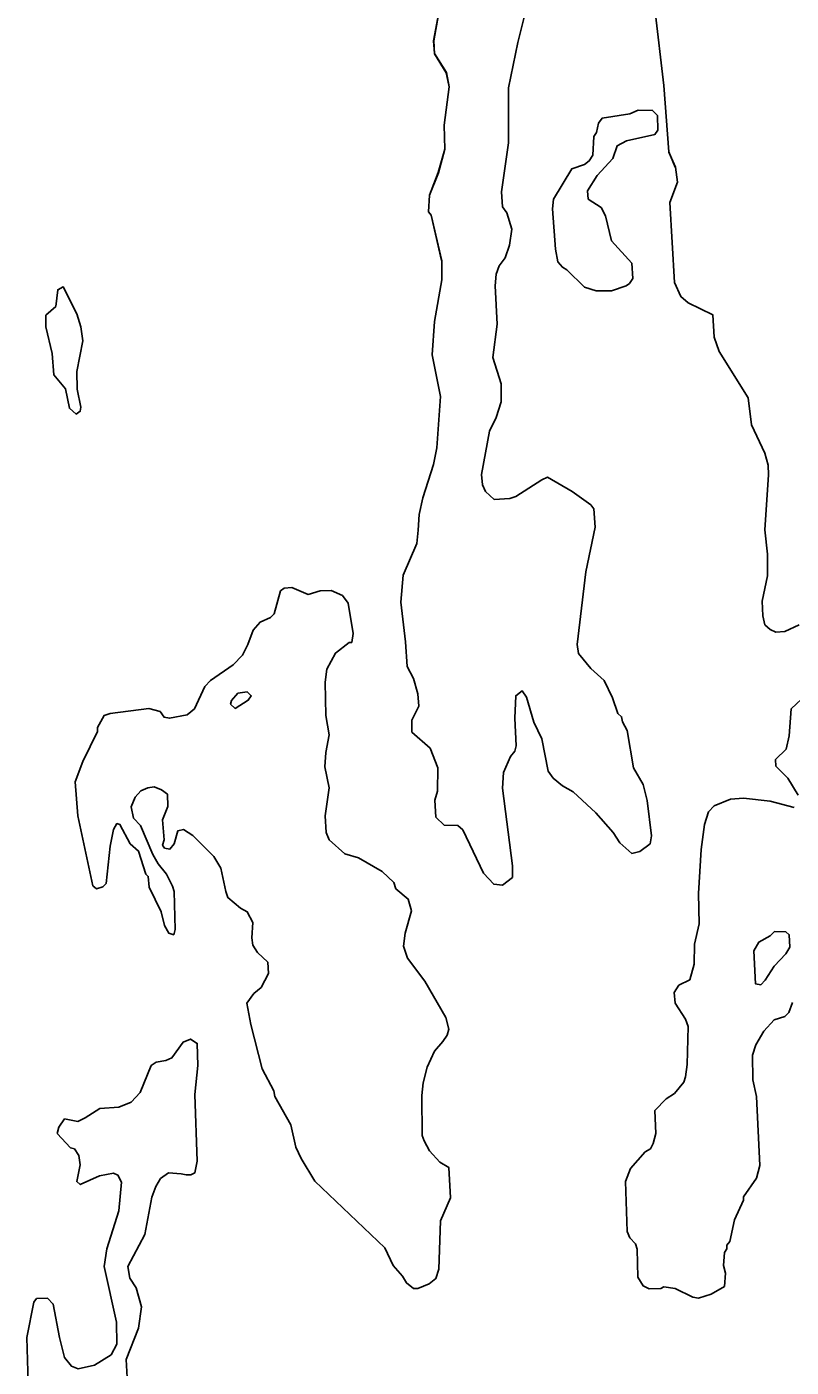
# Model space of a CAD drawing. Extents: x 642515 to 647219, y 6080136 to 6084356.
# Drawn here: x 645109.9 to 645125.5, y 6081093.21 to 6081120.58 of the extents above; entities that cross this region are included whole.
import ezdxf

# ---------------------------------------------------------------- set-up
doc = ezdxf.new("R2010")
doc.units = 0
doc.layers.add('Level 63', color=7, linetype='Continuous')

msp = doc.modelspace()

# ---------------------------------------------------------------- linework, layer by layer
at = {"layer": 'Level 63'}
for points in [[(645118.37, 6081115.8), (645118.37, 6081115.41), (645118.22, 6081114.56), (645118.17, 6081113.88), (645118.34, 6081113.03), (645118.27, 6081111.98), (645118.2, 6081111.64), (645117.98, 6081110.96), (645117.91, 6081110.62), (645117.89, 6081110.3), (645117.86, 6081110.03), (645117.58, 6081109.38), (645117.53, 6081108.83), (645117.63, 6081108.02), (645117.66, 6081107.52), (645117.79, 6081107.27), (645117.88, 6081106.96), (645117.9, 6081106.71), (645117.76, 6081106.42), (645117.76, 6081106.18), (645118.13, 6081105.85), (645118.29, 6081105.45), (645118.28, 6081104.97), (645118.23, 6081104.79), (645118.25, 6081104.44), (645118.42, 6081104.28), (645118.7, 6081104.27), (645118.8, 6081104.18), (645119.22, 6081103.3), (645119.43, 6081103.07), (645119.61, 6081103.05), (645119.81, 6081103.21), (645119.81, 6081103.45), (645119.61, 6081105.03), (645119.63, 6081105.35), (645119.77, 6081105.68), (645119.86, 6081105.79), (645119.89, 6081105.9), (645119.86, 6081106.46), (645119.88, 6081106.92), (645120.01, 6081107.02), (645120.1, 6081106.89), (645120.25, 6081106.38), (645120.41, 6081106.04), (645120.54, 6081105.38), (645120.64, 6081105.24), (645120.83, 6081105.08), (645121.05, 6081104.96), (645121.51, 6081104.53), (645121.87, 6081104.13), (645122, 6081103.92), (645122.25, 6081103.7), (645122.41, 6081103.74), (645122.62, 6081103.9), (645122.65, 6081104.06), (645122.56, 6081104.78), (645122.48, 6081105.11), (645122.28, 6081105.45), (645122.15, 6081106.21), (645122.06, 6081106.39), (645122.04, 6081106.49), (645121.96, 6081106.56), (645121.85, 6081106.88), (645121.68, 6081107.23), (645121.41, 6081107.48), (645121.16, 6081107.78), (645121.13, 6081107.97), (645121.31, 6081109.45), (645121.5, 6081110.36), (645121.47, 6081110.74), (645121.41, 6081110.82), (645121.03, 6081111.09), (645120.53, 6081111.38), (645120.41, 6081111.33), (645119.88, 6081110.99), (645119.76, 6081110.95), (645119.44, 6081110.93), (645119.26, 6081111.09), (645119.2, 6081111.23), (645119.18, 6081111.44), (645119.34, 6081112.32), (645119.48, 6081112.6), (645119.58, 6081112.92), (645119.58, 6081113.29), (645119.41, 6081113.83), (645119.5, 6081114.51), (645119.46, 6081115.29), (645119.48, 6081115.53), (645119.54, 6081115.7), (645119.66, 6081115.86), (645119.75, 6081116.12), (645119.8, 6081116.45), (645119.7, 6081116.78), (645119.61, 6081116.9), (645119.59, 6081117.21), (645119.73, 6081118.21), (645119.73, 6081119.33), (645119.92, 6081120.26), (645120.13, 6081121.1)], [(645117.66, 6081107.52), (645117.79, 6081107.27), (645117.88, 6081106.96), (645117.9, 6081106.71), (645117.76, 6081106.42), (645117.76, 6081106.18), (645118.13, 6081105.85), (645118.29, 6081105.45), (645118.28, 6081104.97), (645118.23, 6081104.79), (645118.25, 6081104.44), (645118.42, 6081104.28), (645118.7, 6081104.27), (645118.8, 6081104.18), (645119.22, 6081103.3), (645119.43, 6081103.07), (645119.61, 6081103.05), (645119.81, 6081103.21), (645119.81, 6081103.45), (645119.61, 6081105.03), (645119.63, 6081105.35), (645119.77, 6081105.68), (645119.86, 6081105.79), (645119.89, 6081105.9), (645119.86, 6081106.46), (645119.88, 6081106.92), (645120.01, 6081107.02), (645120.1, 6081106.89), (645120.25, 6081106.38), (645120.41, 6081106.04), (645120.54, 6081105.38), (645120.64, 6081105.24), (645120.83, 6081105.08), (645121.05, 6081104.96), (645121.51, 6081104.53), (645121.87, 6081104.13), (645122, 6081103.92), (645122.25, 6081103.7), (645122.41, 6081103.74), (645122.62, 6081103.9), (645122.65, 6081104.06), (645122.56, 6081104.78), (645122.48, 6081105.11), (645122.28, 6081105.45), (645122.15, 6081106.21), (645122.06, 6081106.39), (645122.04, 6081106.49), (645121.96, 6081106.56), (645121.85, 6081106.88), (645121.68, 6081107.23), (645121.41, 6081107.48), (645121.16, 6081107.78), (645121.13, 6081107.97), (645121.31, 6081109.45), (645121.5, 6081110.36), (645121.47, 6081110.74), (645121.41, 6081110.82), (645121.03, 6081111.09), (645120.53, 6081111.38), (645120.41, 6081111.33), (645119.88, 6081110.99), (645119.76, 6081110.95), (645119.44, 6081110.93), (645119.26, 6081111.09), (645119.2, 6081111.23), (645119.18, 6081111.44), (645119.34, 6081112.32), (645119.48, 6081112.6), (645119.58, 6081112.92), (645119.58, 6081113.29), (645119.41, 6081113.83), (645119.5, 6081114.51), (645119.46, 6081115.29), (645119.48, 6081115.53), (645119.54, 6081115.7), (645119.66, 6081115.86), (645119.75, 6081116.12), (645119.8, 6081116.45), (645119.7, 6081116.78), (645119.61, 6081116.9), (645119.59, 6081117.21), (645119.73, 6081118.21), (645119.73, 6081119.33), (645119.92, 6081120.26), (645120.13, 6081121.1)], [(645118.3, 6081120.83), (645118.21, 6081120.29), (645118.22, 6081120.03), (645118.46, 6081119.64), (645118.52, 6081119.35), (645118.42, 6081118.57), (645118.43, 6081118.08), (645118.3, 6081117.6), (645118.12, 6081117.14), (645118.1, 6081116.8), (645118.15, 6081116.73), (645118.37, 6081115.8), (645118.37, 6081115.41), (645118.22, 6081114.56), (645118.17, 6081113.88), (645118.34, 6081113.03), (645118.27, 6081111.98), (645118.2, 6081111.64), (645117.98, 6081110.96), (645117.91, 6081110.62), (645117.89, 6081110.3), (645117.86, 6081110.03), (645117.58, 6081109.38), (645117.53, 6081108.83), (645117.63, 6081108.02), (645117.66, 6081107.52)], [(645118.299, 6081120.837), (645118.2, 6081120.295), (645118.221, 6081120.035), (645118.462, 6081119.648), (645118.517, 6081119.355), (645118.419, 6081118.573), (645118.434, 6081118.079), (645118.295, 6081117.604), (645118.116, 6081117.143), (645118.097, 6081116.802), (645118.151, 6081116.736), (645118.361, 6081115.808)], [(645122.719, 6081120.944), (645122.898, 6081119.381), (645123.002, 6081118.026), (645123.13, 6081117.713)], [(645122.719, 6081120.944), (645122.898, 6081119.381), (645123.002, 6081118.026)], [(645122.67, 6081118.87), (645122.38, 6081118.88), (645122.21, 6081118.8), (645121.64, 6081118.71), (645121.57, 6081118.61), (645121.53, 6081118.42), (645121.47, 6081118.34), (645121.45, 6081117.96), (645121.38, 6081117.84), (645121.28, 6081117.77), (645121.02, 6081117.68), (645120.65, 6081117.06), (645120.63, 6081116.86), (645120.69, 6081116.04), (645120.74, 6081115.78), (645120.83, 6081115.67), (645120.92, 6081115.62), (645121.28, 6081115.26), (645121.52, 6081115.19), (645121.83, 6081115.19), (645122.13, 6081115.29), (645122.2, 6081115.34), (645122.27, 6081115.44), (645122.25, 6081115.75), (645121.83, 6081116.21), (645121.71, 6081116.72), (645121.62, 6081116.89), (645121.36, 6081117.06), (645121.34, 6081117.23), (645121.54, 6081117.54), (645121.86, 6081117.89), (645121.95, 6081118.15), (645122.14, 6081118.25), (645122.72, 6081118.38), (645122.78, 6081118.47), (645122.77, 6081118.77), (645122.67, 6081118.87)], [(645122.77, 6081118.77), (645122.67, 6081118.87), (645122.38, 6081118.88), (645122.21, 6081118.8), (645121.64, 6081118.71), (645121.57, 6081118.61), (645121.53, 6081118.42), (645121.47, 6081118.34), (645121.45, 6081117.96), (645121.38, 6081117.84), (645121.28, 6081117.77), (645121.02, 6081117.68), (645120.65, 6081117.06), (645120.63, 6081116.86), (645120.69, 6081116.04), (645120.74, 6081115.78), (645120.83, 6081115.67), (645120.92, 6081115.62), (645121.28, 6081115.26), (645121.52, 6081115.19), (645121.83, 6081115.19), (645122.13, 6081115.29), (645122.2, 6081115.34), (645122.27, 6081115.44), (645122.25, 6081115.75), (645121.83, 6081116.21), (645121.71, 6081116.72), (645121.62, 6081116.89), (645121.36, 6081117.06), (645121.34, 6081117.23), (645121.54, 6081117.54), (645121.86, 6081117.89), (645121.95, 6081118.15), (645122.14, 6081118.25), (645122.72, 6081118.38), (645122.78, 6081118.47), (645122.77, 6081118.77)], [(645123, 6081118.02), (645123.14, 6081117.71), (645123.18, 6081117.41), (645123.02, 6081116.99), (645123.12, 6081115.36), (645123.25, 6081115.07), (645123.4, 6081114.94), (645123.9, 6081114.7), (645123.93, 6081114.24), (645124.03, 6081113.95), (645124.62, 6081113), (645124.69, 6081112.45), (645124.96, 6081111.87), (645125.03, 6081111.63), (645125.04, 6081111.43), (645124.96, 6081110.31), (645125.02, 6081109.81), (645125.02, 6081109.37), (645124.91, 6081108.85), (645124.92, 6081108.55), (645124.96, 6081108.37), (645125.07, 6081108.27), (645125.19, 6081108.22), (645125.37, 6081108.23), (645125.66, 6081108.37)], [(645123.14, 6081117.71), (645123.18, 6081117.41), (645123.02, 6081116.99), (645123.12, 6081115.36), (645123.25, 6081115.07), (645123.4, 6081114.94), (645123.9, 6081114.7), (645123.93, 6081114.24), (645124.03, 6081113.95), (645124.62, 6081113), (645124.69, 6081112.45), (645124.96, 6081111.87), (645125.03, 6081111.63), (645125.04, 6081111.43), (645124.96, 6081110.31), (645125.02, 6081109.81), (645125.02, 6081109.37), (645124.91, 6081108.85), (645124.92, 6081108.55), (645124.96, 6081108.37), (645125.07, 6081108.27), (645125.19, 6081108.22), (645125.37, 6081108.23), (645125.66, 6081108.37)], [(645110.64, 6081115.27), (645110.53, 6081115.21), (645110.49, 6081114.87), (645110.29, 6081114.69), (645110.29, 6081114.45), (645110.42, 6081113.91), (645110.45, 6081113.47), (645110.69, 6081113.19), (645110.77, 6081112.79), (645110.91, 6081112.67), (645110.99, 6081112.73), (645111, 6081112.81), (645110.93, 6081113.18), (645110.92, 6081113.54), (645111.04, 6081114.17), (645111, 6081114.45), (645110.92, 6081114.72), (645110.64, 6081115.27)], [(645110.92, 6081114.72), (645110.64, 6081115.27), (645110.53, 6081115.21), (645110.49, 6081114.87), (645110.29, 6081114.69), (645110.29, 6081114.45), (645110.42, 6081113.91), (645110.45, 6081113.47), (645110.69, 6081113.19), (645110.77, 6081112.79), (645110.91, 6081112.67), (645110.99, 6081112.73), (645111, 6081112.81), (645110.93, 6081113.18), (645110.92, 6081113.54), (645111.04, 6081114.17), (645111, 6081114.45), (645110.92, 6081114.72)], [(645116.53, 6081108.01), (645116.56, 6081108.19), (645116.46, 6081108.81), (645116.34, 6081108.97), (645116.11, 6081109.07), (645115.89, 6081109.06), (645115.64, 6081108.99), (645115.31, 6081109.13), (645115.15, 6081109.12), (645115.08, 6081109.06), (645114.95, 6081108.59), (645114.87, 6081108.52), (645114.66, 6081108.42), (645114.52, 6081108.26), (645114.41, 6081107.97), (645114.3, 6081107.75), (645114.11, 6081107.55), (645113.65, 6081107.23), (645113.53, 6081107.11), (645113.32, 6081106.65), (645113.17, 6081106.53), (645112.81, 6081106.46), (645112.7, 6081106.48), (645112.62, 6081106.6), (645112.39, 6081106.66), (645111.6, 6081106.56), (645111.48, 6081106.52), (645111.34, 6081106.27), (645111.34, 6081106.19), (645111.04, 6081105.58), (645110.89, 6081105.16), (645110.94, 6081104.47), (645111.25, 6081103.04), (645111.32, 6081102.98), (645111.45, 6081103.02), (645111.52, 6081103.09), (645111.6, 6081103.85), (645111.67, 6081104.19), (645111.74, 6081104.31), (645111.8, 6081104.29), (645112.01, 6081103.9), (645112.18, 6081103.75), (645112.33, 6081103.28), (645112.38, 6081103.23), (645112.4, 6081103.01), (645112.64, 6081102.51), (645112.71, 6081102.23), (645112.8, 6081102.07), (645112.9, 6081102.04), (645112.93, 6081102.15), (645112.91, 6081102.92), (645112.87, 6081103.03), (645112.75, 6081103.28), (645112.58, 6081103.49), (645112.47, 6081103.68), (645112.22, 6081104.27), (645112.08, 6081104.42), (645112.03, 6081104.65), (645112.11, 6081104.85), (645112.23, 6081104.98), (645112.37, 6081105.04), (645112.5, 6081105.06), (645112.65, 6081105), (645112.77, 6081104.91), (645112.78, 6081104.66), (645112.67, 6081104.39), (645112.7, 6081103.98), (645112.67, 6081103.87), (645112.71, 6081103.81), (645112.82, 6081103.79), (645112.91, 6081103.9), (645112.98, 6081104.16), (645113.1, 6081104.19), (645113.29, 6081104.07), (645113.72, 6081103.64), (645113.86, 6081103.4), (645113.96, 6081102.92), (645114, 6081102.8), (645114.26, 6081102.58), (645114.4, 6081102.51), (645114.51, 6081102.29), (645114.49, 6081101.98), (645114.51, 6081101.83), (645114.61, 6081101.68), (645114.82, 6081101.48), (645114.83, 6081101.25), (645114.68, 6081100.96), (645114.53, 6081100.84), (645114.39, 6081100.64)], [(645114.39, 6081100.64), (645114.47, 6081100.21), (645114.7, 6081099.3), (645114.94, 6081098.85), (645114.96, 6081098.74), (645115.29, 6081098.16), (645115.39, 6081097.7), (645115.5, 6081097.47), (645115.78, 6081097.01), (645117.21, 6081095.65), (645117.38, 6081095.29), (645117.57, 6081095.07), (645117.65, 6081094.93), (645117.79, 6081094.82), (645117.88, 6081094.82), (645118.11, 6081094.91), (645118.25, 6081095.02), (645118.31, 6081095.21), (645118.34, 6081096.2), (645118.55, 6081096.67), (645118.51, 6081097.29), (645118.33, 6081097.4), (645118.12, 6081097.63), (645118.01, 6081097.83), (645117.97, 6081097.94), (645117.96, 6081098.76), (645117.99, 6081099.02), (645118.07, 6081099.34), (645118.22, 6081099.66), (645118.39, 6081099.86), (645118.48, 6081099.99), (645118.51, 6081100.11), (645118.45, 6081100.35), (645118.02, 6081101.09), (645117.67, 6081101.56), (645117.59, 6081101.81), (645117.62, 6081102.07), (645117.75, 6081102.53), (645117.68, 6081102.77), (645117.43, 6081102.98), (645117.39, 6081103.11), (645117.15, 6081103.33), (645116.67, 6081103.61), (645116.39, 6081103.69), (645116.07, 6081103.98), (645116.01, 6081104.13), (645115.99, 6081104.47), (645116.07, 6081105.04), (645115.98, 6081105.47), (645116, 6081105.76), (645116.07, 6081106.12), (645116, 6081106.52), (645115.99, 6081107.2), (645116.02, 6081107.46), (645116.2, 6081107.79), (645116.48, 6081108.01), (645116.53, 6081108.01), (645116.56, 6081108.19), (645116.46, 6081108.81), (645116.34, 6081108.97), (645116.11, 6081109.07), (645115.89, 6081109.06), (645115.64, 6081108.99), (645115.31, 6081109.13), (645115.15, 6081109.12), (645115.08, 6081109.06), (645114.95, 6081108.59), (645114.87, 6081108.52), (645114.66, 6081108.42), (645114.52, 6081108.26), (645114.41, 6081107.97), (645114.3, 6081107.75), (645114.11, 6081107.55), (645113.65, 6081107.23), (645113.53, 6081107.11), (645113.32, 6081106.65), (645113.17, 6081106.53), (645112.81, 6081106.46), (645112.7, 6081106.48), (645112.62, 6081106.6), (645112.39, 6081106.66), (645111.6, 6081106.56), (645111.48, 6081106.52), (645111.34, 6081106.27), (645111.34, 6081106.19), (645111.04, 6081105.58), (645110.89, 6081105.16), (645110.94, 6081104.47), (645111.25, 6081103.04), (645111.32, 6081102.98), (645111.45, 6081103.02), (645111.52, 6081103.09), (645111.6, 6081103.85), (645111.67, 6081104.19), (645111.74, 6081104.31), (645111.8, 6081104.29), (645112.01, 6081103.9), (645112.18, 6081103.75), (645112.33, 6081103.28), (645112.38, 6081103.23), (645112.4, 6081103.01)], [(645116.53, 6081108.01), (645116.48, 6081108.01), (645116.2, 6081107.79), (645116.02, 6081107.46), (645115.99, 6081107.2), (645116, 6081106.52), (645116.07, 6081106.12), (645116, 6081105.76), (645115.98, 6081105.47), (645116.07, 6081105.04), (645115.99, 6081104.47), (645116.01, 6081104.13), (645116.07, 6081103.98), (645116.39, 6081103.69), (645116.67, 6081103.61), (645117.15, 6081103.33), (645117.39, 6081103.11), (645117.43, 6081102.98), (645117.68, 6081102.77), (645117.75, 6081102.53), (645117.62, 6081102.07), (645117.59, 6081101.81), (645117.67, 6081101.56), (645118.02, 6081101.09), (645118.45, 6081100.35), (645118.51, 6081100.11), (645118.48, 6081099.99), (645118.39, 6081099.86), (645118.22, 6081099.66), (645118.07, 6081099.34), (645117.99, 6081099.02), (645117.96, 6081098.76), (645117.97, 6081097.94), (645118.01, 6081097.83), (645118.12, 6081097.63), (645118.33, 6081097.4), (645118.51, 6081097.29), (645118.55, 6081096.67), (645118.34, 6081096.2), (645118.31, 6081095.21), (645118.25, 6081095.02), (645118.11, 6081094.91), (645117.88, 6081094.82), (645117.79, 6081094.82), (645117.65, 6081094.93), (645117.57, 6081095.07), (645117.38, 6081095.29), (645117.21, 6081095.65), (645115.78, 6081097.01), (645115.5, 6081097.47), (645115.39, 6081097.7), (645115.29, 6081098.16), (645114.96, 6081098.74), (645114.94, 6081098.85), (645114.7, 6081099.3), (645114.47, 6081100.21), (645114.39, 6081100.64)], [(645114.4, 6081107), (645114.21, 6081106.97), (645114.08, 6081106.82), (645114.06, 6081106.75), (645114.15, 6081106.66), (645114.42, 6081106.83), (645114.48, 6081106.92), (645114.4, 6081107)], [(645114.4, 6081107), (645114.48, 6081106.92), (645114.42, 6081106.83), (645114.15, 6081106.66), (645114.06, 6081106.75), (645114.08, 6081106.82), (645114.21, 6081106.97), (645114.4, 6081107)], [(645125.82, 6081106.95), (645125.5, 6081106.65), (645125.46, 6081106.1), (645125.4, 6081105.83), (645125.18, 6081105.62), (645125.19, 6081105.48), (645125.43, 6081105.24), (645125.64, 6081104.89)], [(645125.82, 6081106.95), (645125.5, 6081106.65), (645125.46, 6081106.1), (645125.4, 6081105.83), (645125.18, 6081105.62), (645125.19, 6081105.48), (645125.43, 6081105.24), (645125.64, 6081104.89)], [(645112.4, 6081103.01), (645112.64, 6081102.51), (645112.71, 6081102.23), (645112.8, 6081102.07), (645112.9, 6081102.04), (645112.93, 6081102.15), (645112.91, 6081102.92), (645112.87, 6081103.03), (645112.75, 6081103.28), (645112.58, 6081103.49), (645112.47, 6081103.68), (645112.22, 6081104.27), (645112.08, 6081104.42), (645112.03, 6081104.65), (645112.11, 6081104.85), (645112.23, 6081104.98), (645112.37, 6081105.04), (645112.5, 6081105.06), (645112.65, 6081105), (645112.77, 6081104.91), (645112.78, 6081104.66), (645112.67, 6081104.39), (645112.7, 6081103.98), (645112.67, 6081103.87), (645112.71, 6081103.81), (645112.82, 6081103.79), (645112.91, 6081103.9), (645112.98, 6081104.16), (645113.1, 6081104.19), (645113.29, 6081104.07), (645113.72, 6081103.64), (645113.86, 6081103.4), (645113.96, 6081102.92), (645114, 6081102.8), (645114.26, 6081102.58), (645114.4, 6081102.51), (645114.51, 6081102.29), (645114.49, 6081101.98), (645114.51, 6081101.83), (645114.61, 6081101.68), (645114.82, 6081101.48), (645114.83, 6081101.25), (645114.68, 6081100.96), (645114.53, 6081100.84), (645114.39, 6081100.64)], [(645125.56, 6081104.64), (645125.07, 6081104.77), (645124.53, 6081104.83), (645124.26, 6081104.81), (645123.93, 6081104.67), (645123.81, 6081104.55), (645123.73, 6081104.29), (645123.66, 6081103.78), (645123.61, 6081102.88), (645123.62, 6081102.26), (645123.53, 6081101.85), (645123.52, 6081101.44), (645123.43, 6081101.12), (645123.21, 6081101.01), (645123.11, 6081100.86), (645123.13, 6081100.64), (645123.34, 6081100.32), (645123.4, 6081100.17), (645123.38, 6081099.39), (645123.34, 6081099.14), (645123.31, 6081099.03), (645123.12, 6081098.8), (645122.95, 6081098.69), (645122.72, 6081098.45), (645122.74, 6081097.98), (645122.68, 6081097.78), (645122.63, 6081097.67), (645122.52, 6081097.61), (645122.22, 6081097.27), (645122.12, 6081097), (645122.15, 6081095.98), (645122.21, 6081095.85), (645122.32, 6081095.73), (645122.36, 6081095.62), (645122.37, 6081095.05), (645122.48, 6081094.87), (645122.6, 6081094.81), (645122.84, 6081094.82), (645122.9, 6081094.85), (645123.13, 6081094.82), (645123.49, 6081094.64), (645123.61, 6081094.62), (645123.87, 6081094.7), (645124.14, 6081094.86), (645124.16, 6081095.13), (645124.12, 6081095.29), (645124.14, 6081095.55), (645124.19, 6081095.63), (645124.19, 6081095.7), (645124.25, 6081095.78), (645124.34, 6081096.22), (645124.53, 6081096.62), (645124.53, 6081096.69), (645124.79, 6081097.07), (645124.86, 6081097.33), (645124.79, 6081098.74), (645124.72, 6081099.08), (645124.71, 6081099.58), (645124.78, 6081099.79), (645124.94, 6081100.07), (645125.15, 6081100.3), (645125.37, 6081100.37), (645125.45, 6081100.45), (645125.53, 6081100.66)], [(645125.56, 6081104.64), (645125.07, 6081104.77), (645124.53, 6081104.83), (645124.26, 6081104.81), (645123.93, 6081104.67), (645123.81, 6081104.55), (645123.73, 6081104.29), (645123.66, 6081103.78), (645123.61, 6081102.88), (645123.62, 6081102.26), (645123.53, 6081101.85), (645123.52, 6081101.44), (645123.43, 6081101.12), (645123.21, 6081101.01), (645123.11, 6081100.86), (645123.13, 6081100.64), (645123.34, 6081100.32), (645123.4, 6081100.17), (645123.38, 6081099.39), (645123.34, 6081099.14), (645123.31, 6081099.03), (645123.12, 6081098.8), (645122.95, 6081098.69), (645122.72, 6081098.45), (645122.74, 6081097.98), (645122.68, 6081097.78), (645122.63, 6081097.67), (645122.52, 6081097.61), (645122.22, 6081097.27), (645122.12, 6081097), (645122.15, 6081095.98), (645122.21, 6081095.85), (645122.32, 6081095.73), (645122.36, 6081095.62), (645122.37, 6081095.05), (645122.48, 6081094.87), (645122.6, 6081094.81), (645122.84, 6081094.82), (645122.9, 6081094.85), (645123.13, 6081094.82), (645123.49, 6081094.64), (645123.61, 6081094.62), (645123.87, 6081094.7), (645124.14, 6081094.86), (645124.16, 6081095.13), (645124.12, 6081095.29), (645124.14, 6081095.55), (645124.19, 6081095.63), (645124.19, 6081095.7), (645124.25, 6081095.78), (645124.34, 6081096.22), (645124.53, 6081096.62), (645124.53, 6081096.69), (645124.79, 6081097.07), (645124.86, 6081097.33), (645124.79, 6081098.74), (645124.72, 6081099.08), (645124.71, 6081099.58), (645124.78, 6081099.79), (645124.94, 6081100.07), (645125.15, 6081100.3), (645125.37, 6081100.37), (645125.45, 6081100.45), (645125.53, 6081100.66)], [(645125.39, 6081102.1), (645125.16, 6081102.11), (645125.07, 6081102.02), (645124.84, 6081101.89), (645124.74, 6081101.71), (645124.77, 6081101.04), (645124.88, 6081101.02), (645124.97, 6081101.11), (645125.15, 6081101.4), (645125.39, 6081101.65), (645125.47, 6081101.79), (645125.46, 6081102.04), (645125.39, 6081102.1)], [(645125.39, 6081102.1), (645125.46, 6081102.04), (645125.47, 6081101.79), (645125.39, 6081101.65), (645125.15, 6081101.4), (645124.97, 6081101.11), (645124.88, 6081101.02), (645124.77, 6081101.04), (645124.74, 6081101.71), (645124.84, 6081101.89), (645125.07, 6081102.02), (645125.16, 6081102.11), (645125.39, 6081102.1)], [(645111.95, 6081093), (645111.93, 6081093.37), (645112.18, 6081094.01), (645112.24, 6081094.44), (645112.13, 6081094.83), (645112, 6081095.03), (645111.96, 6081095.27), (645112.31, 6081095.92), (645112.45, 6081096.68), (645112.53, 6081096.9), (645112.63, 6081097.06), (645112.79, 6081097.18), (645113.05, 6081097.16), (645113.15, 6081097.14), (645113.25, 6081097.14), (645113.33, 6081097.18), (645113.38, 6081097.42), (645113.33, 6081098.78), (645113.39, 6081099.37), (645113.38, 6081099.82), (645113.24, 6081099.91), (645113.09, 6081099.85), (645112.86, 6081099.53), (645112.74, 6081099.47), (645112.54, 6081099.44), (645112.44, 6081099.37), (645112.21, 6081098.82), (645112.03, 6081098.62), (645111.78, 6081098.52), (645111.39, 6081098.49), (645111.09, 6081098.3), (645110.94, 6081098.23), (645110.67, 6081098.28), (645110.55, 6081098.11), (645110.52, 6081097.98), (645110.79, 6081097.69), (645110.87, 6081097.67), (645110.96, 6081097.53), (645110.99, 6081097.34), (645110.92, 6081097), (645110.99, 6081096.94), (645111.38, 6081097.12), (645111.67, 6081097.17), (645111.76, 6081097.13), (645111.83, 6081096.99), (645111.78, 6081096.4), (645111.53, 6081095.63), (645111.48, 6081095.27), (645111.73, 6081094.13), (645111.74, 6081093.68), (645111.62, 6081093.46), (645111.28, 6081093.25), (645110.95, 6081093.18), (645110.81, 6081093.23), (645110.67, 6081093.41), (645110.57, 6081093.82), (645110.44, 6081094.5), (645110.32, 6081094.62), (645110.1, 6081094.61), (645110.04, 6081094.54), (645109.9, 6081093.82), (645109.93, 6081092.89)], [(645110.52, 6081097.98), (645110.55, 6081098.11), (645110.67, 6081098.28), (645110.94, 6081098.23), (645111.09, 6081098.3), (645111.39, 6081098.49), (645111.78, 6081098.52), (645112.03, 6081098.62), (645112.21, 6081098.82), (645112.44, 6081099.37), (645112.54, 6081099.44), (645112.74, 6081099.47), (645112.86, 6081099.53), (645113.09, 6081099.85), (645113.24, 6081099.91), (645113.38, 6081099.82)], [(645113.38, 6081099.82), (645113.39, 6081099.37), (645113.33, 6081098.78), (645113.38, 6081097.42), (645113.33, 6081097.18), (645113.25, 6081097.14), (645113.15, 6081097.14), (645113.05, 6081097.16), (645112.79, 6081097.18), (645112.63, 6081097.06), (645112.53, 6081096.9), (645112.45, 6081096.68), (645112.31, 6081095.92), (645111.96, 6081095.27), (645112, 6081095.03), (645112.13, 6081094.83), (645112.24, 6081094.44), (645112.18, 6081094.01), (645111.93, 6081093.37), (645111.95, 6081093)], [(645109.93, 6081092.89), (645109.9, 6081093.82), (645110.04, 6081094.54), (645110.1, 6081094.61), (645110.32, 6081094.62), (645110.44, 6081094.5), (645110.57, 6081093.82), (645110.67, 6081093.41), (645110.81, 6081093.23), (645110.95, 6081093.18), (645111.28, 6081093.25), (645111.62, 6081093.46), (645111.74, 6081093.68), (645111.73, 6081094.13), (645111.48, 6081095.27), (645111.53, 6081095.63), (645111.78, 6081096.4), (645111.83, 6081096.99), (645111.76, 6081097.13), (645111.67, 6081097.17), (645111.38, 6081097.12), (645110.99, 6081096.94), (645110.92, 6081097), (645110.99, 6081097.34), (645110.96, 6081097.53), (645110.87, 6081097.67), (645110.79, 6081097.69), (645110.52, 6081097.98)]]:
    msp.add_lwpolyline(points, dxfattribs=at)

doc.saveas('drawing.dxf')
